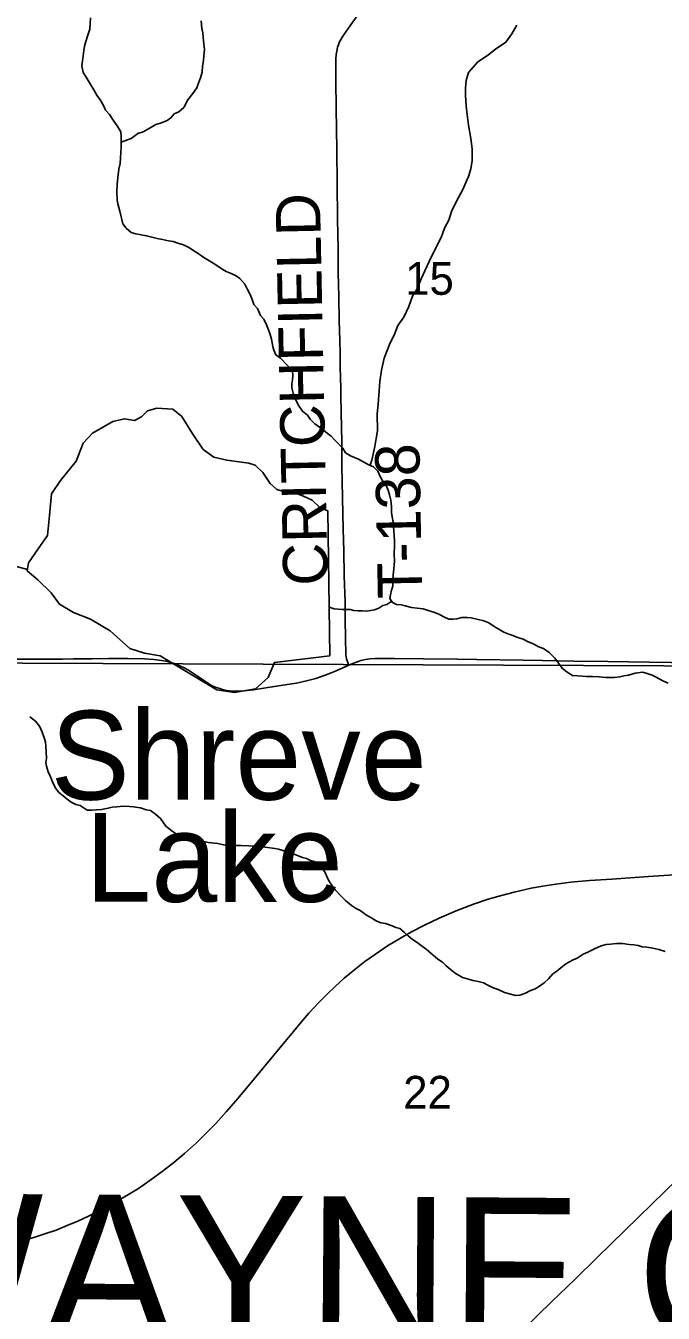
# Model space of a CAD drawing. Extents: x 0 to 34, y 0 to 22.
# Drawn here: x 6.615 to 7.431, y 14.565 to 16.212 of the extents above; entities that cross this region are included whole.
import ezdxf

# ---------------------------------------------------------------- set-up
doc = ezdxf.new("R2010")
doc.units = 0
for name, color, linetype in [('GM_X_County_Text', 7, 'Continuous'), ('GM_X_Minor_Lake', 7, 'Continuous'), ('GM_X_Minor_Lake_Text', 7, 'Continuous'), ('GM_X_Minor_River', 7, 'Continuous'), ('GM_X_Rail_Line', 7, 'Continuous'), ('GM_X_Section', 7, 'Continuous'), ('GM_X_Section_Text', 7, 'Continuous'), ('GM_X_State_Route', 7, 'Continuous'), ('GM_X_Township_Road', 7, 'Continuous'), ('GM_X_Township_Road_Text', 7, 'Continuous')]:
    doc.layers.add(name, color=color, linetype=linetype)

msp = doc.modelspace()

# ---------------------------------------------------------------- linework, layer by layer
at = {"layer": 'GM_X_Minor_Lake'}
for points in [[(7.0015, 15.5916), (6.9913, 15.5961), (6.9814, 15.6052), (6.9704, 15.6104), (6.9602, 15.6142), (6.9477, 15.6157), (6.9363, 15.619), (6.9276, 15.6266), (6.9184, 15.641), (6.9085, 15.6501), (6.9002, 15.6527), (6.8721, 15.6564), (6.8555, 15.6602), (6.8418, 15.6704), (6.8277, 15.6912), (6.8144, 15.7124), (6.803, 15.7218), (6.7825, 15.7233), (6.7708, 15.7198), (6.7628, 15.7118), (6.7538, 15.7073), (6.7413, 15.7095), (6.7261, 15.706), (6.7004, 15.6911), (6.6884, 15.6782), (6.6793, 15.6554), (6.6594, 15.6307), (6.6477, 15.6136), (6.6451, 15.5858), (6.6426, 15.56), (6.6309, 15.5433), (6.6185, 15.5254), (6.6166, 15.5152), (6.6303, 15.5034), (6.6474, 15.4868), (6.6581, 15.4724), (6.6759, 15.4615), (6.6979, 15.4532), (6.723, 15.4381), (6.748, 15.4158), (6.767, 15.4098), (6.7867, 15.4064), (6.8592, 15.3626), (6.882, 15.3593), (6.9088, 15.3639), (6.9251, 15.3784), (6.933, 15.3978), (7.0038, 15.4064)], [(7.0038, 15.4064), (7.0015, 15.5916)]]:
    msp.add_lwpolyline(points, dxfattribs=at)
at = {"layer": 'GM_X_Minor_River'}
for points in [[(6.8167, 15.9319), (6.8095, 15.9342), (6.8037, 15.9361), (6.7976, 15.9372), (6.79, 15.9387), (6.7831, 15.9403), (6.7694, 15.9437), (6.7606, 15.9452), (6.7556, 15.946), (6.7499, 15.9479), (6.7434, 15.9532), (6.7392, 15.9589), (6.7376, 15.9646), (6.7365, 15.9696), (6.7353, 15.9753), (6.7326, 15.9844), (6.7319, 15.9893), (6.7314, 15.9992), (6.7318, 16.0091), (6.7322, 16.0141), (6.7329, 16.0217), (6.7341, 16.0289), (6.7356, 16.0361), (6.7363, 16.0433), (6.737, 16.057), (6.737, 16.0711), (6.7366, 16.0764), (6.732, 16.0844), (6.7267, 16.0916), (6.7221, 16.0989), (6.7171, 16.1042), (6.7144, 16.1103), (6.7102, 16.1175), (6.706, 16.1236), (6.7018, 16.1304), (6.6972, 16.138), (6.6922, 16.1464), (6.6883, 16.1525), (6.6868, 16.1612), (6.6879, 16.1704), (6.689, 16.1806), (6.6902, 16.186), (6.6917, 16.192), (6.6943, 16.2004), (6.697, 16.208), (6.6977, 16.2225)], [(6.737, 16.0635), (6.7496, 16.068), (6.7584, 16.0745), (6.7649, 16.0764), (6.7721, 16.0802), (6.7812, 16.0859), (6.7885, 16.0882), (6.7957, 16.0912), (6.8007, 16.0946), (6.8049, 16.0996), (6.8106, 16.1022), (6.8171, 16.1079), (6.8224, 16.1174), (6.8285, 16.1254), (6.8338, 16.133), (6.8357, 16.1387), (6.8383, 16.1456), (6.8406, 16.1528), (6.841, 16.1604), (6.8421, 16.168), (6.8429, 16.1737), (6.8436, 16.1817), (6.8428, 16.1885), (6.842, 16.1977), (6.8413, 16.203), (6.8401, 16.2087), (6.8393, 16.2186)], [(7.0556, 15.65), (7.0577, 15.6566), (7.0615, 15.6741), (7.0633, 15.6844), (7.0648, 15.6942), (7.0647, 15.7159), (7.0658, 15.728), (7.0673, 15.7451), (7.068, 15.7572), (7.0702, 15.7717), (7.0735, 15.7872), (7.081, 15.8066), (7.0863, 15.8165), (7.0912, 15.8287), (7.0987, 15.8397), (7.1051, 15.853), (7.1096, 15.8663), (7.116, 15.8766), (7.1209, 15.8884), (7.131, 15.9108), (7.1397, 15.9283), (7.1464, 15.9416), (7.1506, 15.9534), (7.1562, 15.9636), (7.1596, 15.9746), (7.166, 15.9879), (7.1739, 16.002), (7.1814, 16.0195), (7.1844, 16.0294), (7.1862, 16.04), (7.1862, 16.0548), (7.1846, 16.0681), (7.1815, 16.0852), (7.1796, 16.0988), (7.1784, 16.1098), (7.1776, 16.1231), (7.1775, 16.1326), (7.1783, 16.1421), (7.1816, 16.1523), (7.1933, 16.166), (7.2058, 16.1744), (7.216, 16.1824), (7.2292, 16.1912), (7.2371, 16.2018), (7.2435, 16.2129)], [(7.2434, 15.4301), (7.238, 15.4324), (7.2331, 15.4339), (7.2266, 15.4366), (7.2201, 15.4404), (7.2144, 15.4438), (7.2075, 15.4484), (7.201, 15.451), (7.1937, 15.4529), (7.1849, 15.4548), (7.1796, 15.4552), (7.1731, 15.4552), (7.1666, 15.4537), (7.1617, 15.4533), (7.1563, 15.4533), (7.1498, 15.456), (7.1445, 15.459), (7.1372, 15.4621), (7.1311, 15.464), (7.1235, 15.4663), (7.1158, 15.4674), (7.1086, 15.4682), (7.1006, 15.4701), (7.0952, 15.4716), (7.0895, 15.472), (7.0841, 15.4747), (7.0807, 15.4796), (7.0818, 15.4845), (7.083, 15.4903), (7.0845, 15.4952), (7.0848, 15.5036), (7.0852, 15.51), (7.086, 15.5176), (7.0867, 15.5275), (7.0863, 15.5359), (7.0866, 15.548), (7.0866, 15.5534), (7.0858, 15.5663), (7.0851, 15.5773), (7.0839, 15.5842), (7.0831, 15.5895), (7.0827, 15.5971), (7.0819, 15.6055), (7.0804, 15.6123), (7.0785, 15.6184), (7.0758, 15.6249), (7.072, 15.6298), (7.0685, 15.6355), (7.0654, 15.6424), (7.0597, 15.6481), (7.0532, 15.6511), (7.0482, 15.6538), (7.0406, 15.658), (7.0303, 15.6622), (7.0242, 15.666), (7.0207, 15.672), (7.0104, 15.6823), (7.0058, 15.6873), (7.0008, 15.6907), (6.9951, 15.696), (6.9848, 15.7029), (6.9787, 15.709), (6.9752, 15.7143), (6.9691, 15.7192), (6.9645, 15.7261), (6.961, 15.7325), (6.9572, 15.7424), (6.9553, 15.7493), (6.9553, 15.7542), (6.956, 15.7592), (6.9568, 15.7649), (6.956, 15.771), (6.9499, 15.7778), (6.9407, 15.7869), (6.935, 15.7915), (6.9323, 15.7972), (6.9311, 15.8021), (6.9292, 15.8113), (6.9276, 15.8174), (6.9253, 15.8234), (6.923, 15.8299), (6.9196, 15.8368), (6.9154, 15.8417), (6.9115, 15.8504), (6.9069, 15.8558), (6.9046, 15.8619), (6.902, 15.8687), (6.8985, 15.8748), (6.8954, 15.8816), (6.8889, 15.8889), (6.884, 15.8923), (6.8779, 15.8953), (6.8714, 15.898), (6.8649, 15.9018), (6.8568, 15.9071), (6.8503, 15.9113), (6.8415, 15.9167), (6.8366, 15.9201), (6.8308, 15.9239), (6.8236, 15.9285), (6.8167, 15.9319)], [(6.6169, 15.5167), (6.5982, 15.5217)], [(7.0832, 15.476), (7.0769, 15.472), (7.0719, 15.4705), (7.0666, 15.4674), (7.0613, 15.4652), (7.0563, 15.4644), (7.051, 15.4633), (7.0452, 15.4637), (7.0403, 15.464), (7.0349, 15.4644), (7.03, 15.4656), (7.0197, 15.4656), (7.0147, 15.466), (7.0094, 15.4663), (7.003, 15.4685)], [(7.437, 15.3714), (7.4301, 15.3745), (7.4217, 15.379), (7.4164, 15.3817), (7.4114, 15.3832), (7.4045, 15.3855), (7.3946, 15.384), (7.3862, 15.3817), (7.3801, 15.3806), (7.3752, 15.3794), (7.3683, 15.3787), (7.3572, 15.3787), (7.3488, 15.3794), (7.3397, 15.3798), (7.332, 15.3798), (7.3271, 15.3802), (7.3214, 15.3806), (7.3145, 15.381), (7.3076, 15.3852), (7.3011, 15.3905), (7.2919, 15.4034), (7.2846, 15.4107), (7.2774, 15.4156), (7.2724, 15.4175), (7.2632, 15.4221), (7.2579, 15.4244), (7.2514, 15.4278), (7.2434, 15.4301)], [(6.9742, 15.1469), (6.9689, 15.1485), (6.9612, 15.1515), (6.9551, 15.1538), (6.9483, 15.1561), (6.9383, 15.1591), (6.9334, 15.1599), (6.9212, 15.1614), (6.9147, 15.1626), (6.9063, 15.163), (6.9005, 15.1633), (6.8906, 15.1637), (6.8765, 15.1637), (6.8681, 15.1645), (6.8605, 15.1664), (6.8482, 15.1676), (6.8433, 15.1687), (6.8372, 15.1698), (6.8272, 15.1721), (6.8215, 15.1737), (6.8143, 15.1752), (6.8085, 15.1778), (6.8024, 15.182), (6.794, 15.1885), (6.7871, 15.1984), (6.781, 15.2037), (6.7745, 15.2083), (6.7688, 15.2094), (6.7615, 15.2117), (6.7527, 15.2132), (6.7474, 15.2136), (6.7398, 15.214), (6.7314, 15.2133), (6.7256, 15.2125), (6.7203, 15.2114), (6.7119, 15.2098), (6.7054, 15.2095), (6.6993, 15.2087), (6.6936, 15.2087), (6.6844, 15.2148), (6.6791, 15.2163), (6.673, 15.219), (6.668, 15.2228), (6.6626, 15.227), (6.6573, 15.2315), (6.6523, 15.238), (6.6489, 15.2452), (6.6466, 15.2513), (6.6435, 15.2578), (6.6412, 15.265), (6.6404, 15.27), (6.6412, 15.2749), (6.6411, 15.2837), (6.6407, 15.2901), (6.6403, 15.2962), (6.638, 15.3027), (6.6357, 15.3088), (6.6323, 15.3164), (6.6273, 15.3228), (6.62, 15.3282)], [(7.4332, 15.028), (7.4252, 15.0307), (7.4172, 15.0322), (7.4095, 15.0338), (7.4038, 15.0341), (7.3985, 15.0357), (7.3931, 15.0364), (7.387, 15.0372), (7.3786, 15.0383), (7.371, 15.0383), (7.363, 15.0376), (7.3576, 15.0372), (7.3512, 15.0353), (7.3428, 15.0315), (7.334, 15.0273), (7.3283, 15.0247), (7.3203, 15.0197), (7.3153, 15.0175), (7.3058, 15.0121), (7.2997, 15.0072), (7.2944, 15.003), (7.2894, 14.9996), (7.2837, 14.9931), (7.2784, 14.9882), (7.2723, 14.9836), (7.2669, 14.9802), (7.2601, 14.9776), (7.2544, 14.9749), (7.2471, 14.9723), (7.2414, 14.9719), (7.2338, 14.9738), (7.2273, 14.9757), (7.2192, 14.9795), (7.2131, 14.9814), (7.2063, 14.9848), (7.2005, 14.9879), (7.1921, 14.9902), (7.1872, 14.9909), (7.1803, 14.9932), (7.1738, 14.9947), (7.1642, 15.0004), (7.1581, 15.0054), (7.1528, 15.0096), (7.1482, 15.0145), (7.1424, 15.0183), (7.1333, 15.0259), (7.1272, 15.0309), (7.121, 15.0358), (7.1157, 15.0396), (7.1096, 15.0434), (7.1042, 15.048), (7.0992, 15.0526), (7.0935, 15.0575), (7.0885, 15.0587), (7.0836, 15.0609), (7.0752, 15.064), (7.0691, 15.0648), (7.0633, 15.0674), (7.0557, 15.072), (7.0507, 15.0747), (7.0427, 15.0807), (7.037, 15.0834), (7.0316, 15.0868), (7.024, 15.0933), (7.0182, 15.0994), (7.011, 15.107), (7.0071, 15.1119), (7.0029, 15.1184), (7.0002, 15.1241), (6.9979, 15.1291), (6.9933, 15.1355), (6.9842, 15.1431), (6.9792, 15.1443), (6.9742, 15.1469)]]:
    msp.add_lwpolyline(points, dxfattribs=at)
at = {"layer": 'GM_X_Rail_Line'}
msp.add_lwpolyline([(6.6095, 14.6576), (6.6265, 14.6627), (6.6393, 14.6669), (6.6536, 14.6718), (6.668, 14.6775), (6.6813, 14.6833), (6.6953, 14.6895), (6.7088, 14.6963), (6.7193, 14.7017), (6.731, 14.7081), (6.7465, 14.7172), (6.759, 14.7251), (6.7738, 14.7352), (6.7913, 14.7479), (6.8042, 14.7581), (6.818, 14.7697), (6.8333, 14.7832), (6.8457, 14.7955), (6.8583, 14.8081), (6.8714, 14.8228), (6.8838, 14.8371), (6.8994, 14.8557), (6.9424, 14.9077), (6.9573, 14.9257), (6.9675, 14.9378), (6.9772, 14.949), (6.9892, 14.9619), (7.0001, 14.9731), (7.0108, 14.9833), (7.0223, 14.9938), (7.0358, 15.005), (7.0488, 15.0151), (7.0623, 15.0248), (7.0779, 15.0352), (7.0945, 15.0452), (7.1084, 15.0532), (7.1252, 15.0619), (7.1437, 15.0708), (7.1656, 15.0803), (7.1879, 15.0886), (7.2066, 15.0949), (7.2238, 15.0998), (7.2397, 15.104), (7.2617, 15.109), (7.2765, 15.1116), (7.2933, 15.1143), (7.3126, 15.1166), (7.3363, 15.1187), (7.3649, 15.1208), (7.4116, 15.124), (7.458, 15.1271)], dxfattribs=at)
at = {"layer": 'GM_X_Section'}
for points in [[(6.4997, 16.4098), (7.5226, 16.4031), (7.534, 15.3931), (6.508, 15.3973)], [(6.508, 15.3973), (7.534, 15.3931), (7.5388, 14.869), (7.5234, 14.3784), (6.5187, 14.3786)]]:
    msp.add_lwpolyline(points, close=True, dxfattribs=at)
at = {"layer": 'GM_X_State_Route'}
msp.add_lwpolyline([(7.2503, 14.5433), (7.288, 14.5802), (7.3175, 14.6087), (7.3462, 14.6365), (7.3638, 14.6539), (7.3993, 14.6888), (7.4328, 14.7212), (7.4775, 14.7646), (7.4996, 14.7865), (7.5212, 14.8089), (7.5403, 14.8294), (7.5716, 14.8639), (7.5949, 14.8887)], dxfattribs=at)
at = {"layer": 'GM_X_Township_Road'}
for points in [[(7.0282, 15.3943), (7.0275, 15.3963), (7.0255, 15.4024), (7.025, 15.4049), (7.0246, 15.4075), (7.0244, 15.4118), (7.0242, 15.4254), (7.0238, 15.4564), (7.0235, 15.475), (7.0225, 15.5091), (7.0219, 15.5401), (7.0212, 15.5681), (7.0194, 15.6488), (7.0192, 15.6799), (7.0189, 15.6984), (7.0186, 15.7175), (7.0182, 15.7386), (7.018, 15.7516), (7.0178, 15.7588), (7.0172, 15.7789), (7.017, 15.792), (7.0168, 15.8099), (7.0161, 15.8346), (7.0154, 15.8657), (7.0148, 15.8967), (7.0145, 15.9275), (7.0139, 15.9646), (7.0133, 16.0112), (7.0129, 16.0515), (7.0125, 16.0825), (7.0121, 16.1042), (7.0117, 16.1445), (7.0115, 16.1601), (7.0118, 16.1694), (7.0123, 16.1757), (7.0132, 16.1819), (7.0139, 16.1849), (7.0149, 16.188), (7.0161, 16.1909), (7.0175, 16.1937), (7.0207, 16.1991), (7.0297, 16.2118), (7.044, 16.2321)], [(6.5987, 15.4021), (6.6275, 15.4022), (6.6617, 15.4021), (6.676, 15.4023), (6.6998, 15.4026), (6.7206, 15.4028), (6.7453, 15.4029), (6.767, 15.4023), (6.7793, 15.4015), (6.7885, 15.4004), (6.7945, 15.3993), (6.8005, 15.3978), (6.8063, 15.3959), (6.812, 15.3936), (6.8176, 15.3909), (6.823, 15.388), (6.8282, 15.3847), (6.8383, 15.3775), (6.8462, 15.3724), (6.8524, 15.3685), (6.8573, 15.3662), (6.8631, 15.3643), (6.8679, 15.3628), (6.8722, 15.3618), (6.8756, 15.3613), (6.8795, 15.361), (6.8851, 15.361), (6.8941, 15.3615), (6.9065, 15.3628), (6.9219, 15.3652), (6.9495, 15.3694), (6.9614, 15.3714)], [(7.0282, 15.3943), (7.0293, 15.3947), (7.0355, 15.3972), (7.0395, 15.3987), (7.0437, 15.4001), (7.0497, 15.4014), (7.0558, 15.4023), (7.0619, 15.4028), (7.0712, 15.403), (7.0867, 15.4027), (7.124, 15.4025), (7.1675, 15.4022), (7.1923, 15.4018), (7.2512, 15.4006), (7.276, 15.4005), (7.3164, 15.3996), (7.3599, 15.399), (7.4127, 15.3983), (7.4406, 15.3979), (7.481, 15.397), (7.5089, 15.3964), (7.5522, 15.3954), (7.5893, 15.3948), (7.621, 15.3944)], [(6.9614, 15.3714), (6.974, 15.3741), (6.986, 15.3774), (6.9978, 15.3815), (7.0016, 15.383)], [(7.0016, 15.383), (7.0122, 15.3872), (7.0282, 15.3943)]]:
    msp.add_lwpolyline(points, dxfattribs=at)

# ---------------------------------------------------------------- texts
at = {"layer": 'GM_X_County_Text'}
msp.add_text('WAYNE COUNTY', height=0.189394, rotation=359.5961, dxfattribs=at).set_placement((6.397, 14.5298))
at = {"layer": 'GM_X_Minor_Lake_Text'}
for s, rotation, p in [('Shreve', 359.9667, (6.6465, 15.2224)), ('Lake', 359.966, (6.691, 15.0917))]:
    msp.add_text(s, height=0.11366, rotation=rotation, dxfattribs=at).set_placement(p)
at = {"layer": 'GM_X_Section_Text'}
for s, p in [('15', (7.1004, 15.8681)), ('22', (7.0979, 14.8271))]:
    msp.add_text(s, height=0.04186, rotation=0, dxfattribs=at).set_placement(p)
at = {"layer": 'GM_X_Township_Road_Text'}
for s, height, rotation, p in [('CRITCHFIELD', 0.056818, 91.1582, (7.0014, 15.4965)), ('T-138', 0.05682, 91.1132, (7.1223, 15.4801))]:
    msp.add_text(s, height=height, rotation=rotation, dxfattribs=at).set_placement(p)

doc.saveas('drawing.dxf')
